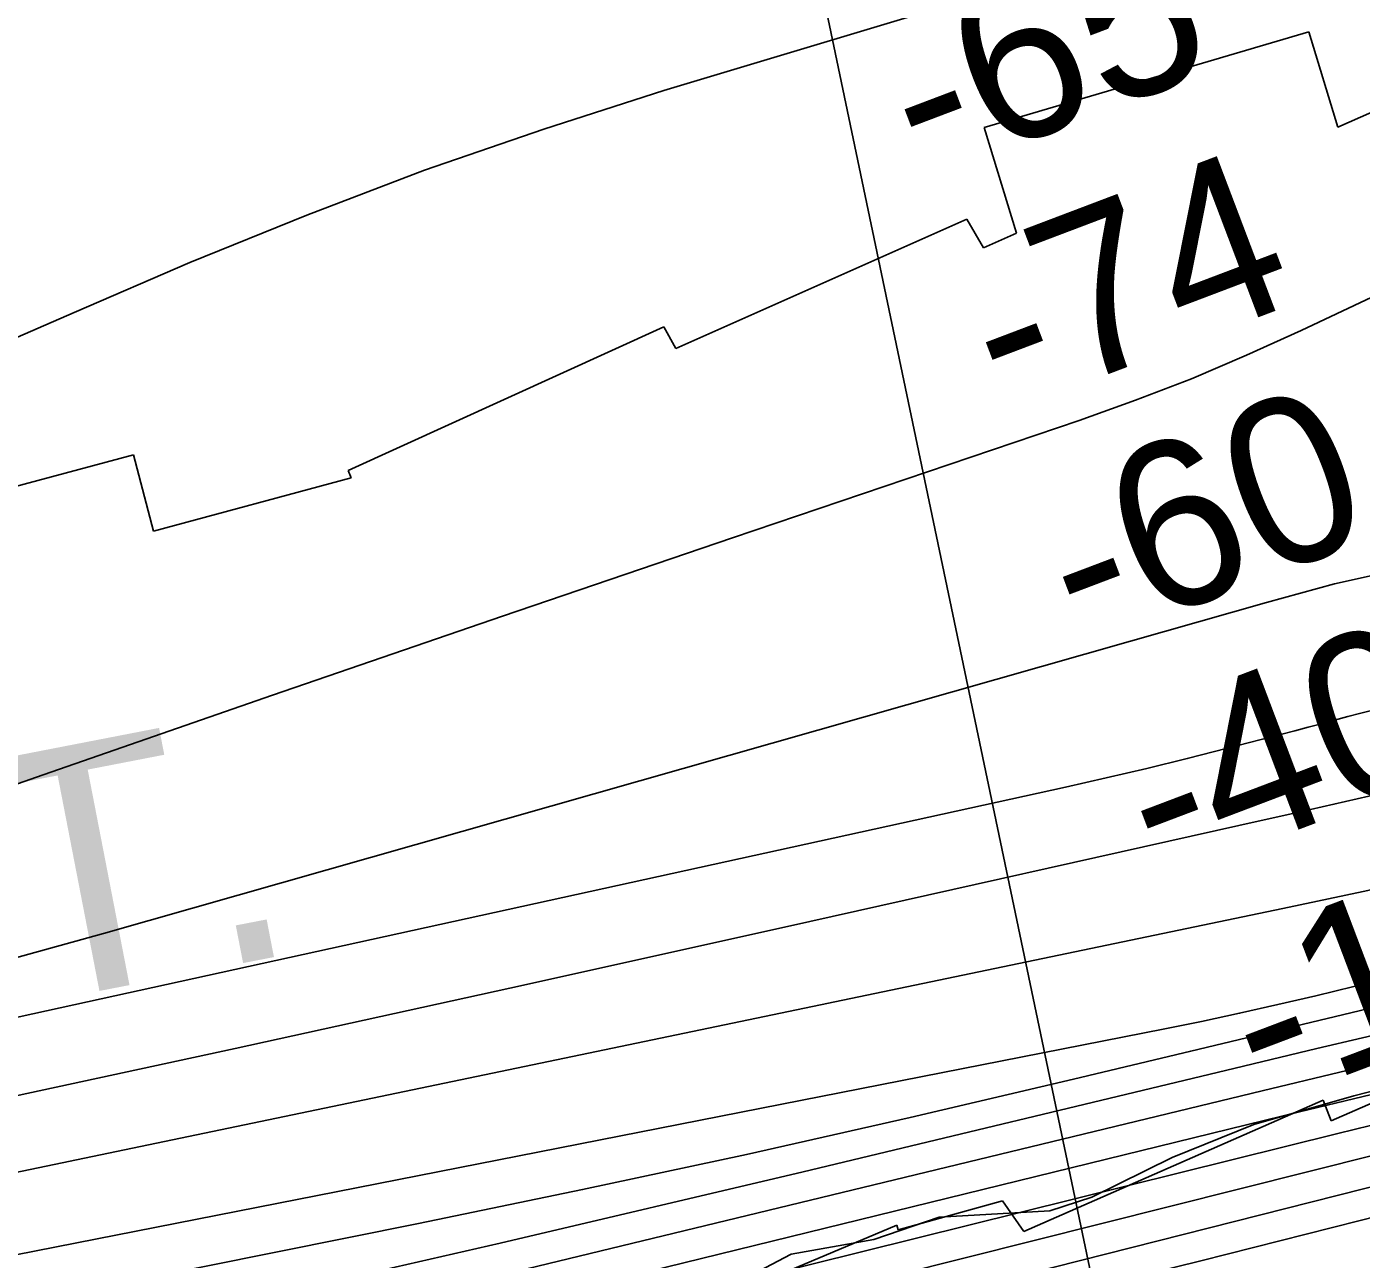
# Model space of a CAD drawing. Extents: x 3177185 to 3215018, y 812988 to 838321.
# Drawn here: x 3209728 to 3210269, y 827534 to 828033 of the extents above; entities that cross this region are included whole.
import ezdxf

# ---------------------------------------------------------------- set-up
doc = ezdxf.new("R2010")
doc.units = 0
for name, color, linetype in [('V-RIVR-EDGE', 7, 'Continuous'), ('V-RIVR-RANG', 7, 'Continuous'), ('V-ROAD-CNTR', 7, 'Continuous'), ('V-RRAP-RVMT', 7, 'Continuous'), ('V-RRAP-RVMT-IDEN', 7, 'Continuous'), ('V-TOPO-DPTH', 7, 'Continuous'), ('V-TOPO-MAJR', 7, 'Continuous'), ('V-TOPO-MINR', 7, 'Continuous'), ('V-TOPO-WATR', 7, 'Continuous')]:
    doc.layers.add(name, color=color, linetype=linetype)

msp = doc.modelspace()

# ---------------------------------------------------------------- linework, layer by layer
at = {"layer": 'V-RIVR-EDGE'}
msp.add_lwpolyline([(3209718.76, 827422.59), (3209802.69, 827435.42), (3209854.44, 827443.99), (3209877.92, 827447.41), (3209898.36, 827452.14), (3209913.16, 827460.8), (3209935.34, 827465.09), (3209954.51, 827481.99), (3209977.15, 827499.32), (3209981.95, 827505.4), (3210021.99, 827527.9), (3210037.66, 827536.12), (3210071.15, 827542.12), (3210097.69, 827551.19), (3210142.46, 827553.68), (3210159.43, 827559.29), (3210192.07, 827575.3), (3210225.14, 827588.69), (3210265.59, 827600.33), (3210294.74, 827607.64)], dxfattribs=at)
at = {"layer": 'V-RIVR-RANG'}
msp.add_line((3210235.72, 827162.96), (3210030.62, 828141.7), dxfattribs=at)
at = {"layer": 'V-ROAD-CNTR'}
msp.add_spline([(3212784.04, 828348.86), (3212610.15, 828268.62), (3212500.86, 828208.2), (3212361.17, 828105.33), (3212289.92, 828011.63), (3212212.12, 827921.98), (3212160.44, 827881.32), (3212062.5, 827839.05), (3211919.46, 827792.25), (3211747.55, 827733.29), (3211657.99, 827699.93), (3211560.1, 827656.66), (3211363.42, 827587.05), (3211182.05, 827518.61), (3211077.49, 827480.62), (3210925.45, 827421.96), (3210802.69, 827370.03), (3210708.58, 827361.3), (3210560.17, 827356.57), (3210440.78, 827364.32), (3210309.26, 827359.73), (3210189.72, 827358.08), (3210079.22, 827334.44), (3209938.5, 827302.26)], degree=3, dxfattribs=at)
at = {"layer": 'V-RRAP-RVMT'}
for p, q in [((3210115.91, 827992.55), (3210247.35, 828031.34)), ((3210247.35, 828031.34), (3210259.15, 827992.7)), ((3210259.15, 827992.7), (3210318.85, 828019.18)), ((3210128.94, 827949.74), (3210115.91, 827992.55)), ((3209990.9, 827903.08), (3210108.82, 827955.49)), ((3210108.82, 827955.49), (3210115.57, 827943.85)), ((3210115.57, 827943.85), (3210128.94, 827949.74)), ((3209858.15, 827853.57), (3209986.09, 827911.82)), ((3209986.09, 827911.82), (3209990.9, 827903.08)), ((3209651.34, 827827.9), (3209771.17, 827859.99)), ((3209771.17, 827859.99), (3209779.39, 827829.08)), ((3209859.49, 827850.6), (3209858.15, 827853.57)), ((3209779.39, 827829.08), (3209859.49, 827850.6)), ((3210405.89, 827655.24), (3210256.44, 827590.14)), ((3210253.25, 827598.48), (3210131.91, 827545.38)), ((3210256.44, 827590.14), (3210253.25, 827598.48)), ((3210123.29, 827557.71), (3210081.04, 827546.05)), ((3210131.91, 827545.38), (3210123.29, 827557.71)), ((3210080.53, 827547.9), (3210028.66, 827526.05)), ((3210081.04, 827546.05), (3210080.53, 827547.9))]:
    msp.add_line(p, q, dxfattribs=at)
at = {"layer": 'V-TOPO-DPTH'}
for points in [[(3207916.94, 827193.35), (3209133.45, 827419.85), (3209134.57, 827420.06), (3209135.13, 827420.17), (3209135.69, 827420.28), (3210188.36, 827627.29), (3210203.88, 827630.44), (3210219.36, 827633.73), (3210234.79, 827637.22), (3210250.2, 827640.85), (3210265.59, 827644.56), (3210280.99, 827648.26), (3210296.38, 827651.93), (3210311.79, 827655.59), (3211066.76, 827801.16), (3211072.48, 827802.21), (3211078.18, 827803.44), (3211103.7, 827809.58), (3211108.33, 827810.76), (3211112.94, 827812.04), (3211117.51, 827813.45), (3211122.05, 827814.95), (3211358.7, 827897.06), (3211474.76, 827938.54)], [(3211474.76, 827938.54), (3211358.7, 827897.06), (3211122.05, 827814.95), (3211117.51, 827813.45), (3211112.94, 827812.04), (3211108.33, 827810.76), (3211103.7, 827809.58), (3211078.18, 827803.44), (3211072.48, 827802.21), (3211066.76, 827801.16), (3210311.79, 827655.59), (3210296.38, 827651.93), (3210280.99, 827648.26), (3210265.59, 827644.56), (3210250.2, 827640.85), (3210234.79, 827637.22), (3210219.36, 827633.73), (3210203.88, 827630.44), (3210188.36, 827627.29), (3209135.69, 827420.28), (3209135.13, 827420.17), (3209134.57, 827420.06), (3209133.45, 827419.85), (3207916.94, 827193.35)], [(3211452.74, 827885.48), (3211387.45, 827864.01), (3211322.02, 827842.98), (3211256.5, 827822.24), (3211165.94, 827793.9), (3211145.55, 827787.85), (3211125.04, 827782.2), (3211104.38, 827777.15), (3210287.69, 827628.15), (3210250.69, 827619.4), (3210213.7, 827610.57), (3210042.48, 827569.44), (3209919.77, 827540.57), (3209796.88, 827512.46), (3209673.74, 827485.49), (3209550.43, 827459.29), (3209188.98, 827384.23), (3209165.81, 827379.51), (3209142.61, 827374.91), (3209119.39, 827370.47), (3209096.13, 827366.16), (3208723.69, 827298.48)], [(3208723.69, 827298.48), (3209096.13, 827366.16), (3209119.39, 827370.47), (3209142.61, 827374.91), (3209165.81, 827379.51), (3209188.98, 827384.23), (3209550.43, 827459.29), (3209673.74, 827485.49), (3209796.88, 827512.46), (3209919.77, 827540.57), (3210042.48, 827569.44), (3210213.7, 827610.57), (3210250.69, 827619.4), (3210287.69, 827628.15), (3211104.38, 827777.15), (3211125.04, 827782.2), (3211145.55, 827787.85), (3211165.94, 827793.9), (3211256.5, 827822.24), (3211322.02, 827842.98), (3211387.45, 827864.01), (3211452.74, 827885.48)], [(3211536.65, 827872.22), (3211263.28, 827776.59), (3211250.22, 827772.02), (3211237.15, 827767.47), (3211224.07, 827762.92), (3211211, 827758.39), (3211205.49, 827756.48), (3211195.13, 827753.02), (3211184.72, 827749.72), (3211174.24, 827746.65), (3211163.71, 827743.74), (3211153.11, 827741.11), (3211142.47, 827738.68), (3211131.76, 827736.57), (3211121.01, 827734.68), (3210320.78, 827612.11), (3210295.05, 827606.1), (3210269.36, 827599.96), (3210243.68, 827593.73), (3209260.11, 827352.56)], [(3209260.11, 827352.56), (3210243.68, 827593.73), (3210269.36, 827599.96), (3210295.05, 827606.1), (3210320.78, 827612.11), (3211121.01, 827734.68), (3211131.76, 827736.57), (3211142.47, 827738.68), (3211153.11, 827741.11), (3211163.71, 827743.74), (3211174.24, 827746.65), (3211184.72, 827749.72), (3211195.13, 827753.02), (3211205.49, 827756.48), (3211211, 827758.39), (3211224.07, 827762.92), (3211237.15, 827767.47), (3211250.22, 827772.02), (3211263.28, 827776.59), (3211536.65, 827872.22)], [(3210657.16, 827809.25), (3210577.25, 827791.03), (3210497.33, 827772.85), (3210417.41, 827754.69), (3210285.82, 827724.82), (3210271.68, 827721.62), (3210257.55, 827718.42), (3210243.41, 827715.25), (3210229.27, 827712.08), (3210035.05, 827668.63), (3209923.75, 827643.94), (3209812.4, 827619.51), (3209700.96, 827595.48)], [(3209700.96, 827595.48), (3209812.4, 827619.51), (3209923.75, 827643.94), (3210035.05, 827668.63), (3210229.27, 827712.08), (3210243.41, 827715.25), (3210257.55, 827718.42), (3210271.68, 827721.62), (3210285.82, 827724.82), (3210417.41, 827754.69), (3210497.33, 827772.85), (3210577.25, 827791.03), (3210657.16, 827809.25)], [(3211448.25, 827804.45), (3211350.91, 827771.01), (3211180.46, 827712.45), (3211168.32, 827708.39), (3211156.14, 827704.46), (3211143.9, 827700.72), (3211131.61, 827697.11), (3210316.66, 827586.57), (3210302.69, 827583.28), (3210288.73, 827579.89), (3210274.8, 827576.45), (3209996.42, 827506.6), (3209856.47, 827471.91), (3209716.4, 827437.76), (3209576.14, 827404.42), (3209435.74, 827371.61), (3209170.54, 827310.43), (3209162.64, 827308.68), (3209154.72, 827307.01), (3209146.78, 827305.47), (3209138.81, 827304.01), (3207953.48, 827097.34)], [(3209593.1, 827542.05), (3210204.42, 827669.4), (3210236.9, 827676.22), (3210269.37, 827683.09), (3210301.81, 827690.07), (3210334.25, 827697.1), (3210342.53, 827698.91), (3210379.06, 827707.02), (3210415.56, 827715.3), (3210452, 827723.82), (3210488.4, 827732.51), (3210521.97, 827740.65), (3210575.16, 827753.38), (3210628.4, 827765.92), (3210681.71, 827778.14)], [(3209593.1, 827542.05), (3210204.42, 827669.4), (3210236.9, 827676.22), (3210269.37, 827683.09), (3210301.81, 827690.07), (3210334.25, 827697.1), (3210342.53, 827698.91), (3210379.06, 827707.02), (3210415.56, 827715.3), (3210452, 827723.82), (3210488.4, 827732.51), (3210521.97, 827740.65), (3210575.16, 827753.38), (3210628.4, 827765.92), (3210681.71, 827778.14)]]:
    msp.add_lwpolyline(points, dxfattribs=at)
at = {"layer": 'V-TOPO-MAJR'}
msp.add_lwpolyline([(3209140.28, 827503.95), (3210148.83, 827725.34), (3210165.29, 827729.05), (3210181.73, 827732.89), (3210198.12, 827736.91), (3210214.48, 827741.06), (3210236.43, 827746.76), (3210241.79, 827748.16), (3210247.14, 827749.57), (3210252.49, 827751.01), (3210257.83, 827752.46), (3210263.18, 827753.89), (3210268.54, 827755.29), (3210273.91, 827756.63), (3210279.29, 827757.93), (3210283.41, 827758.9), (3210290.85, 827760.66), (3210298.3, 827762.43), (3210305.74, 827764.21), (3210313.18, 827765.99), (3210588.75, 827832.3), (3210666.65, 827851.46)], dxfattribs=at)
at = {"layer": 'V-TOPO-MINR'}
for points in [[(3208738.29, 827444.48), (3209108.45, 827507.73), (3209113.53, 827508.64), (3209118.6, 827509.6), (3209123.65, 827510.64), (3209128.7, 827511.73), (3209333.11, 827557.62), (3209440.13, 827582.6), (3209546.83, 827608.79), (3209653.08, 827636.79), (3209759.02, 827665.99), (3210175.12, 827784.52), (3210202.68, 827792.33), (3210230.25, 827800.07), (3210257.85, 827807.73), (3210920.97, 827954.57), (3210950.32, 827962.6), (3210979.5, 827971.25), (3211023.18, 827984.98), (3211031.11, 827987.57), (3211039, 827990.29), (3211046.82, 827993.19), (3211054.6, 827996.22), (3211471.39, 828164.14)], [(3209641.67, 827697.79), (3209734.59, 827730.31), (3209827.59, 827762.61), (3209920.7, 827794.58), (3210013.89, 827826.33), (3210154.36, 827873.91), (3210177.21, 827882.1), (3210199.85, 827890.79), (3210222.18, 827900.27), (3210244.3, 827910.26), (3210537.77, 828048.93)], [(3210119.77, 828047.78), (3209986.09, 828007.49), (3209937.42, 827991.93), (3209889.14, 827975.31)], [(3209889.14, 827975.31), (3209841.43, 827957.09), (3209794.11, 827937.81), (3209747.14, 827917.61), (3209700.23, 827897.24), (3209653.44, 827876.63), (3209606.71, 827855.84), (3209583.04, 827845.24), (3209524.22, 827819.84), (3209464.97, 827795.52), (3209405.09, 827772.8), (3209344.78, 827751.15), (3209141.58, 827681.31), (3209116.18, 827673.18), (3209090.59, 827665.79), (3209064.7, 827659.5), (3209038.62, 827653.95), (3208817.03, 827611.75)], [(3207916.94, 827193.35), (3209133.45, 827419.85), (3209134.57, 827420.06), (3209135.13, 827420.17), (3209135.69, 827420.28), (3210188.36, 827627.29), (3210203.88, 827630.44), (3210219.36, 827633.73), (3210234.79, 827637.22), (3210250.2, 827640.85), (3210265.59, 827644.56), (3210280.99, 827648.26), (3210296.38, 827651.93), (3210311.79, 827655.59), (3211066.76, 827801.16), (3211072.48, 827802.21), (3211078.18, 827803.44), (3211103.7, 827809.58), (3211108.33, 827810.76), (3211112.94, 827812.04), (3211117.51, 827813.45), (3211122.05, 827814.95), (3211358.7, 827897.06), (3211474.76, 827938.54)], [(3208307.1, 827244.59), (3209115.55, 827394.01), (3209127, 827396.15), (3209138.44, 827398.33), (3209149.88, 827400.56), (3209161.3, 827402.83), (3209886.64, 827548.56), (3209953.18, 827562.31), (3210019.61, 827576.56), (3210085.87, 827591.55), (3210152.02, 827607.04), (3210199.54, 827618.44), (3210241.86, 827628.55), (3210284.2, 827638.6), (3210326.56, 827648.57), (3210368.94, 827658.47), (3211142.3, 827805.45), (3211303.91, 827858.95), (3211396.5, 827889.64), (3211489.08, 827920.35)], [(3208723.69, 827298.48), (3209096.13, 827366.16), (3209119.39, 827370.47), (3209142.61, 827374.91), (3209165.81, 827379.51), (3209188.98, 827384.23), (3209550.43, 827459.29), (3209673.74, 827485.49), (3209796.88, 827512.46), (3209919.77, 827540.57), (3210042.48, 827569.44), (3210213.7, 827610.57), (3210250.69, 827619.4), (3210287.69, 827628.15), (3211104.38, 827777.15), (3211125.04, 827782.2), (3211145.55, 827787.85), (3211165.94, 827793.9), (3211256.5, 827822.24), (3211322.02, 827842.98), (3211387.45, 827864.01), (3211452.74, 827885.48)], [(3209637.11, 827459.54), (3209734.8, 827482.79), (3210228.51, 827602.26), (3210259.91, 827609.8), (3210291.33, 827617.25), (3210322.77, 827624.59), (3210354.24, 827631.85), (3210940.93, 827725.8), (3211070.65, 827750.05), (3211101.78, 827756.35), (3211132.75, 827763.25), (3211163.52, 827771.07), (3211194.13, 827779.49), (3211209.69, 827784.02), (3211247.9, 827795.43), (3211285.99, 827807.19), (3211323.92, 827819.47), (3211361.73, 827832.11), (3211377.48, 827837.49), (3211423.08, 827853.11)], [(3208865.63, 827265.62), (3209146.08, 827314.39), (3209149.63, 827315.04), (3209153.17, 827315.72), (3209156.7, 827316.46), (3209160.22, 827317.24), (3209286.98, 827346.24), (3209353.83, 827361.73), (3209420.62, 827377.46), (3209487.32, 827393.57), (3209553.97, 827409.93), (3210259.22, 827585.06), (3210279.04, 827589.92), (3210298.87, 827594.7), (3210318.73, 827599.36), (3210338.6, 827603.94), (3211145.66, 827717.76), (3211150.21, 827719.17), (3211154.74, 827720.66), (3211159.26, 827722.19), (3211398.94, 827805.63), (3211516.03, 827847.73)], [(3209700.96, 827595.48), (3209812.4, 827619.51), (3209923.75, 827643.94), (3210035.05, 827668.63), (3210229.27, 827712.08), (3210243.41, 827715.25), (3210257.55, 827718.42), (3210271.68, 827721.62), (3210285.82, 827724.82), (3210417.41, 827754.69), (3210497.33, 827772.85), (3210577.25, 827791.03), (3210657.16, 827809.25)], [(3207953.48, 827097.34), (3209138.81, 827304.01), (3209146.78, 827305.47), (3209154.72, 827307.01), (3209162.64, 827308.68), (3209170.54, 827310.43), (3209435.74, 827371.61), (3209576.14, 827404.42), (3209716.4, 827437.76), (3209856.47, 827471.91), (3209996.42, 827506.6), (3210274.8, 827576.45), (3210288.73, 827579.89), (3210302.69, 827583.28), (3210316.66, 827586.57), (3211131.61, 827697.11), (3211143.9, 827700.72), (3211156.14, 827704.46), (3211168.32, 827708.39), (3211180.46, 827712.45), (3211350.91, 827771.01), (3211448.25, 827804.45)], [(3208481.48, 827167.39), (3209128.82, 827289.26), (3209142.86, 827292.01), (3209156.88, 827294.88), (3209170.85, 827297.95), (3209184.79, 827301.15), (3209819.3, 827451.31), (3209900.66, 827470.77), (3209981.95, 827490.48), (3210063.15, 827510.57), (3210144.29, 827530.91), (3210290.36, 827567.89), (3210298.43, 827569.9), (3210306.5, 827571.87), (3211121.57, 827676.9), (3211142.01, 827682.82), (3211162.39, 827688.94), (3211182.66, 827695.4), (3211202.86, 827702.08), (3211310.1, 827738.49), (3211383.9, 827763.45), (3211457.74, 827788.29)], [(3209593.1, 827542.05), (3210204.42, 827669.4), (3210236.9, 827676.22), (3210269.37, 827683.09), (3210301.81, 827690.07), (3210334.25, 827697.1), (3210342.53, 827698.91), (3210379.06, 827707.02), (3210415.56, 827715.3), (3210452, 827723.82), (3210488.4, 827732.51), (3210521.97, 827740.65), (3210575.16, 827753.38), (3210628.4, 827765.92), (3210681.71, 827778.14)], [(3209208.04, 827286.32), (3210182.28, 827528.13), (3210203.64, 827533.46), (3210224.99, 827538.81), (3210246.32, 827544.2), (3210267.66, 827549.62), (3210305.9, 827559.39), (3210308.11, 827559.94), (3210312.53, 827561.01), (3210314.74, 827561.52), (3210325.06, 827563.86), (3210327.98, 827564.47), (3210330.9, 827565.02), (3210333.85, 827565.46), (3210336.8, 827565.83), (3210339.77, 827566.08), (3210342.74, 827566.25), (3210345.71, 827566.29), (3210348.69, 827566.24), (3211111.03, 827655.89)]]:
    msp.add_lwpolyline(points, dxfattribs=at)
at = {"layer": 'V-TOPO-WATR'}
msp.add_lwpolyline([(3209260.11, 827352.56), (3210243.68, 827593.73), (3210269.36, 827599.96), (3210295.05, 827606.1), (3210320.78, 827612.11), (3211121.01, 827734.68), (3211131.76, 827736.57), (3211142.47, 827738.68), (3211153.11, 827741.11), (3211163.71, 827743.74), (3211174.24, 827746.65), (3211184.72, 827749.72), (3211195.13, 827753.02), (3211205.49, 827756.48), (3211211, 827758.39), (3211224.07, 827762.92), (3211237.15, 827767.47), (3211250.22, 827772.02), (3211263.28, 827776.59), (3211536.65, 827872.22)], dxfattribs=at)

# ---------------------------------------------------------------- texts
at = {"layer": 'V-RIVR-RANG'}
for s, p in [('-65', (3210090.43, 827970.76)), ('-74', (3210123.35, 827876.39)), ('-60', (3210154.55, 827781.35)), ('-40', (3210186.25, 827686.51)), ('-13', (3210228.55, 827595.68))]:
    msp.add_text(s, height=67, rotation=20.7622, dxfattribs=at).set_placement(p)
at = {"layer": 'V-RRAP-RVMT-IDEN'}
msp.add_text('REVET.', height=100, rotation=10.9772, dxfattribs=at).set_placement((3209365.98, 827566.84))

doc.saveas('drawing.dxf')
